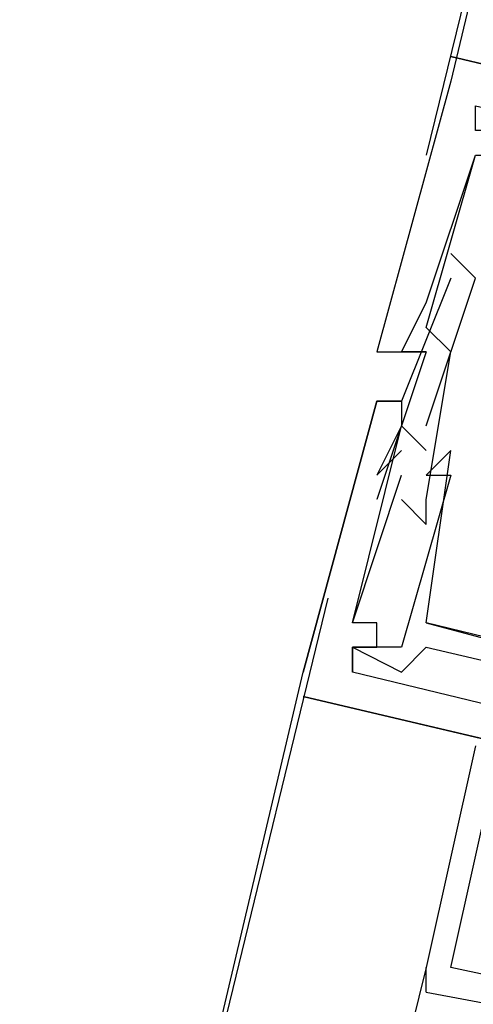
# Model space of a CAD drawing. Header units: feet. Extents: x -79 to 198, y -22 to 181.
# Tile 275 of 318: x 121.407 to 121.652, y 136.984 to 137.518. Entities that reach past the tile are written whole.
import ezdxf

# ---------------------------------------------------------------- set-up
doc = ezdxf.new("R2010")
doc.units = ezdxf.units.FT
doc.layers.add('A-LINEA', color=7, linetype='CONTINUOUS')

msp = doc.modelspace()

# ---------------------------------------------------------------- linework, layer by layer
at = {"layer": 'A-LINEA'}
for p, q in [((123.2267, 144.1511), (121.64, 137.4844)), ((121.7467, 137.9378), (121.6267, 137.4444)), ((122.32, 137.3378), (121.64, 137.4978)), ((121.64, 137.4978), (121.64, 137.4978)), ((122.32, 137.3378), (121.64, 137.4978)), ((121.64, 137.4978), (121.64, 137.4978)), ((122.32, 137.3378), (121.64, 137.4978)), ((121.64, 137.4978), (121.64, 137.4978)), ((121.64, 137.4978), (122.32, 137.3378)), ((121.64, 137.4978), (121.64, 137.4978)), ((121.64, 137.4978), (122.32, 137.3378)), ((121.64, 137.4978), (121.64, 137.4978)), ((121.64, 137.4978), (122.32, 137.3378)), ((121.64, 137.4978), (121.64, 137.4978)), ((121.64, 137.4844), (121.64, 137.4844)), ((121.64, 137.4844), (121.64, 137.4844)), ((121.64, 137.4844), (121.64, 137.4844)), ((121.64, 137.4844), (121.64, 137.4844)), ((121.64, 137.4844), (121.64, 137.4844)), ((121.64, 137.4844), (121.64, 137.4844)), ((121.64, 137.3911), (121.64, 137.3911)), ((121.64, 137.3911), (121.64, 137.3911)), ((121.64, 137.3911), (121.64, 137.3911)), ((121.64, 137.3778), (121.64, 137.3778)), ((121.64, 137.3778), (121.64, 137.3778)), ((121.64, 137.3778), (121.64, 137.3778)), ((121.6267, 137.3644), (121.6267, 137.3644)), ((121.6267, 137.3644), (121.6267, 137.3644)), ((121.6267, 137.3644), (121.6267, 137.3644)), ((121.6267, 137.3511), (121.6267, 137.3511)), ((121.6267, 137.3511), (121.6267, 137.3511)), ((121.6267, 137.3511), (121.6267, 137.3511)), ((121.6, 137.3378), (121.6, 137.3378)), ((121.6, 137.3378), (121.6, 137.3378)), ((121.6, 137.3378), (121.6, 137.3378)), ((121.6, 137.3378), (121.6, 137.3378)), ((121.6, 137.3378), (121.6, 137.3378)), ((121.6, 137.3378), (121.6, 137.3378)), ((121.6133, 137.3378), (121.6133, 137.3378)), ((121.6133, 137.3378), (121.6133, 137.3378)), ((121.6133, 137.3378), (121.6133, 137.3378)), ((121.6267, 137.3378), (121.6267, 137.3378)), ((121.6267, 137.3378), (121.6267, 137.3378)), ((121.6267, 137.3378), (121.6267, 137.3378)), ((121.6267, 137.3378), (121.6267, 137.3378)), ((121.6267, 137.3378), (121.6267, 137.3378)), ((121.6267, 137.3378), (121.6267, 137.3378)), ((121.64, 137.3378), (121.64, 137.3378)), ((121.64, 137.3378), (121.64, 137.3378)), ((121.64, 137.3378), (121.64, 137.3378)), ((121.6, 137.3111), (121.6, 137.3111)), ((121.6, 137.3111), (121.6, 137.3111)), ((121.6, 137.3111), (121.6, 137.3111)), ((121.6, 137.3111), (121.6, 137.3111)), ((121.6, 137.3111), (121.6, 137.3111)), ((121.6, 137.3111), (121.6, 137.3111)), ((121.6, 137.3111), (121.6, 137.3111)), ((121.6, 137.3111), (121.6, 137.3111)), ((121.6, 137.3111), (121.6, 137.3111)), ((121.6133, 137.3111), (121.6133, 137.3111)), ((121.6133, 137.3111), (121.6133, 137.3111)), ((121.6133, 137.3111), (121.6133, 137.3111)), ((121.6133, 137.3111), (121.6133, 137.3111)), ((121.6133, 137.3111), (121.6133, 137.3111)), ((121.6133, 137.3111), (121.6133, 137.3111)), ((121.6133, 137.3111), (121.6133, 137.3111)), ((121.6133, 137.3111), (121.6133, 137.3111)), ((121.6133, 137.3111), (121.6133, 137.3111)), ((121.6133, 137.2978), (121.6133, 137.2978)), ((121.6133, 137.2978), (121.6133, 137.2978)), ((121.6133, 137.2978), (121.6133, 137.2978)), ((121.6133, 137.2978), (121.6133, 137.2978)), ((121.6133, 137.2978), (121.6133, 137.2978)), ((121.6133, 137.2978), (121.6133, 137.2978)), ((121.6133, 137.2978), (121.6133, 137.2978)), ((121.6133, 137.2978), (121.6133, 137.2978)), ((121.6133, 137.2978), (121.6133, 137.2978)), ((121.6267, 137.2978), (121.6267, 137.2978)), ((121.6267, 137.2978), (121.6267, 137.2978)), ((121.6267, 137.2978), (121.6267, 137.2978)), ((121.6133, 137.2844), (121.6133, 137.2844)), ((121.6133, 137.2844), (121.6133, 137.2844)), ((121.6133, 137.2844), (121.6133, 137.2844)), ((121.6133, 137.2844), (121.6133, 137.2844)), ((121.6133, 137.2844), (121.6133, 137.2844)), ((121.6133, 137.2844), (121.6133, 137.2844)), ((121.6267, 137.2844), (121.6267, 137.2844)), ((121.6267, 137.2844), (121.6267, 137.2844)), ((121.6267, 137.2844), (121.6267, 137.2844)), ((121.64, 137.2844), (121.64, 137.2844)), ((121.64, 137.2844), (121.64, 137.2844)), ((121.64, 137.2844), (121.64, 137.2844)), ((121.64, 137.2844), (121.64, 137.2844)), ((121.64, 137.2844), (121.64, 137.2844)), ((121.64, 137.2844), (121.64, 137.2844)), ((121.6, 137.2711), (121.6, 137.2711)), ((121.6, 137.2711), (121.6, 137.2711)), ((121.6, 137.2711), (121.6, 137.2711)), ((121.6, 137.2711), (121.6, 137.2711)), ((121.6, 137.2711), (121.6, 137.2711)), ((121.6, 137.2711), (121.6, 137.2711)), ((121.6133, 137.2711), (121.6133, 137.2711)), ((121.6133, 137.2711), (121.6133, 137.2711)), ((121.6133, 137.2711), (121.6133, 137.2711)), ((121.6133, 137.2711), (121.6133, 137.2711)), ((121.6133, 137.2711), (121.6133, 137.2711)), ((121.6133, 137.2711), (121.6133, 137.2711)), ((121.6267, 137.2711), (121.6267, 137.2711)), ((121.6267, 137.2711), (121.6267, 137.2711)), ((121.6267, 137.2711), (121.6267, 137.2711)), ((121.6267, 137.2711), (121.6267, 137.2711)), ((121.6267, 137.2711), (121.6267, 137.2711)), ((121.6267, 137.2711), (121.6267, 137.2711)), ((121.64, 137.2711), (121.64, 137.2711)), ((121.64, 137.2711), (121.64, 137.2711)), ((121.64, 137.2711), (121.64, 137.2711)), ((121.64, 137.2711), (121.64, 137.2711)), ((121.64, 137.2711), (121.64, 137.2711)), ((121.64, 137.2711), (121.64, 137.2711)), ((121.6, 137.2578), (121.6, 137.2578)), ((121.6, 137.2578), (121.6, 137.2578)), ((121.6, 137.2578), (121.6, 137.2578)), ((121.6133, 137.2578), (121.6133, 137.2578)), ((121.6133, 137.2578), (121.6133, 137.2578)), ((121.6133, 137.2578), (121.6133, 137.2578)), ((121.6267, 137.2578), (121.6267, 137.2578)), ((121.6267, 137.2578), (121.6267, 137.2578)), ((121.6267, 137.2578), (121.6267, 137.2578)), ((121.6267, 137.2444), (121.6267, 137.2444)), ((121.6267, 137.2444), (121.6267, 137.2444)), ((121.6267, 137.2444), (121.6267, 137.2444)), ((121.5733, 137.2044), (121.4533, 136.7111)), ((121.5867, 137.1911), (121.5867, 137.1911)), ((121.5867, 137.1911), (121.5867, 137.1911)), ((121.5867, 137.1911), (121.5867, 137.1911)), ((121.5867, 137.1911), (121.5867, 137.1911)), ((121.5867, 137.1911), (121.5867, 137.1911)), ((121.5867, 137.1911), (121.5867, 137.1911)), ((121.5867, 137.1911), (121.5867, 137.1911)), ((121.5867, 137.1911), (121.5867, 137.1911)), ((121.5867, 137.1911), (121.5867, 137.1911)), ((121.6, 137.1911), (121.6, 137.1911)), ((121.6, 137.1911), (121.6, 137.1911)), ((121.6, 137.1911), (121.6, 137.1911)), ((121.6, 137.1911), (121.6, 137.1911)), ((121.6, 137.1911), (121.6, 137.1911)), ((121.6, 137.1911), (121.6, 137.1911)), ((121.6, 137.1911), (121.6, 137.1911)), ((121.6, 137.1911), (121.6, 137.1911)), ((121.6, 137.1911), (121.6, 137.1911)), ((121.6267, 137.1911), (121.6267, 137.1911)), ((121.6267, 137.1911), (121.6267, 137.1911)), ((121.6267, 137.1911), (121.6267, 137.1911)), ((121.6267, 137.1911), (121.6267, 137.1911)), ((121.6267, 137.1911), (121.6267, 137.1911)), ((121.6267, 137.1911), (121.6267, 137.1911)), ((121.6267, 137.1911), (121.6267, 137.1911)), ((121.6267, 137.1911), (121.6267, 137.1911)), ((121.6267, 137.1911), (121.6267, 137.1911)), ((121.5867, 137.1778), (121.5867, 137.1778)), ((121.5867, 137.1778), (121.5867, 137.1778)), ((121.5867, 137.1778), (121.5867, 137.1778)), ((121.5867, 137.1778), (121.5867, 137.1778)), ((121.5867, 137.1778), (121.5867, 137.1778)), ((121.5867, 137.1778), (121.5867, 137.1778)), ((121.5867, 137.1778), (121.5867, 137.1778)), ((121.5867, 137.1778), (121.5867, 137.1778)), ((121.5867, 137.1778), (121.5867, 137.1778)), ((121.5867, 137.1778), (121.5867, 137.1778)), ((121.5867, 137.1778), (121.5867, 137.1778)), ((121.5867, 137.1778), (121.5867, 137.1778)), ((121.5867, 137.1778), (121.5867, 137.1778)), ((121.5867, 137.1778), (121.5867, 137.1778)), ((121.5867, 137.1778), (121.5867, 137.1778)), ((121.5867, 137.1778), (121.5867, 137.1778)), ((121.5867, 137.1778), (121.5867, 137.1778)), ((121.5867, 137.1778), (121.5867, 137.1778)), ((121.5867, 137.1778), (121.5867, 137.1778)), ((121.5867, 137.1778), (121.5867, 137.1778)), ((121.5867, 137.1778), (121.5867, 137.1778)), ((121.6, 137.1778), (121.6, 137.1778)), ((121.6, 137.1778), (121.6, 137.1778)), ((121.6, 137.1778), (121.6, 137.1778)), ((121.6, 137.1778), (121.6, 137.1778)), ((121.6, 137.1778), (121.6, 137.1778)), ((121.6, 137.1778), (121.6, 137.1778)), ((121.6, 137.1778), (121.6, 137.1778)), ((121.6, 137.1778), (121.6, 137.1778)), ((121.6, 137.1778), (121.6, 137.1778)), ((121.6133, 137.1778), (121.6133, 137.1778)), ((121.6133, 137.1778), (121.6133, 137.1778)), ((121.6133, 137.1778), (121.6133, 137.1778)), ((121.6133, 137.1778), (121.6133, 137.1778)), ((121.6133, 137.1778), (121.6133, 137.1778)), ((121.6133, 137.1778), (121.6133, 137.1778)), ((121.6267, 137.1778), (121.6267, 137.1778)), ((121.6267, 137.1778), (121.6267, 137.1778)), ((121.6267, 137.1778), (121.6267, 137.1778)), ((121.6267, 137.1778), (121.6267, 137.1778)), ((121.6267, 137.1778), (121.6267, 137.1778)), ((121.6267, 137.1778), (121.6267, 137.1778)), ((119.9867, 130.4844), (121.56, 137.1644)), ((121.56, 137.1644), (121.56, 137.1644)), ((121.56, 137.1644), (121.56, 137.1644)), ((121.56, 137.1644), (121.56, 137.1644)), ((121.56, 137.1644), (121.56, 137.1644)), ((121.56, 137.1644), (121.56, 137.1644)), ((121.56, 137.1644), (121.56, 137.1644)), ((121.56, 137.1644), (121.56, 137.1644)), ((121.56, 137.1644), (121.56, 137.1644)), ((121.56, 137.1644), (121.56, 137.1644)), ((121.5867, 137.1644), (121.5867, 137.1644)), ((121.5867, 137.1644), (121.5867, 137.1644)), ((121.5867, 137.1644), (121.5867, 137.1644)), ((121.5867, 137.1644), (121.5867, 137.1644)), ((121.5867, 137.1644), (121.5867, 137.1644)), ((121.5867, 137.1644), (121.5867, 137.1644)), ((121.5867, 137.1644), (121.5867, 137.1644)), ((121.5867, 137.1644), (121.5867, 137.1644)), ((121.5867, 137.1644), (121.5867, 137.1644)), ((121.6133, 137.1644), (121.6133, 137.1644)), ((121.6133, 137.1644), (121.6133, 137.1644)), ((121.6133, 137.1644), (121.6133, 137.1644)), ((121.6133, 137.1644), (121.6133, 137.1644)), ((121.6133, 137.1644), (121.6133, 137.1644)), ((121.6133, 137.1644), (121.6133, 137.1644)), ((121.56, 137.1511), (122.24, 136.9911)), ((121.56, 137.1511), (121.56, 137.1511)), ((121.56, 137.1511), (122.24, 136.9911)), ((121.56, 137.1511), (121.56, 137.1511)), ((121.56, 137.1511), (122.24, 136.9911)), ((121.56, 137.1511), (121.56, 137.1511)), ((122.24, 136.9911), (121.56, 137.1511)), ((121.56, 137.1511), (121.56, 137.1511)), ((122.24, 136.9911), (121.56, 137.1511)), ((121.56, 137.1511), (121.56, 137.1511)), ((122.24, 136.9911), (121.56, 137.1511)), ((121.56, 137.1511), (121.56, 137.1511)), ((121.56, 137.1511), (121.56, 137.1511)), ((121.56, 137.1511), (121.56, 137.1511)), ((121.56, 137.1511), (121.56, 137.1511)), ((121.6533, 137.1244), (121.6267, 137.0044)), ((121.6533, 137.1244), (121.6267, 137.0044)), ((121.6533, 137.1244), (121.6267, 137.0044)), ((121.6267, 137.0044), (121.6, 136.8978)), ((121.6267, 136.9911), (121.6267, 137.0044)), ((121.6267, 137.0044), (121.6267, 137.0044)), ((121.6267, 136.9911), (121.6267, 137.0044)), ((121.6267, 137.0044), (121.6267, 137.0044)), ((121.6267, 136.9911), (121.6267, 137.0044)), ((121.6267, 137.0044), (121.6267, 137.0044)), ((121.64, 137.0044), (121.64, 137.0044)), ((121.64, 137.0044), (121.64, 137.0044)), ((121.64, 137.0044), (121.64, 137.0044)), ((121.6267, 136.9911), (121.6267, 136.9911)), ((121.6267, 136.9911), (121.6267, 136.9911)), ((121.6267, 136.9911), (121.6267, 136.9911))]:
    msp.add_line(p, q, dxfattribs=at)
for points in [[(121.64, 137.4844), (121.6, 137.3378), (121.6267, 137.3378), (121.6, 137.2578)], [(121.64, 137.4844), (121.6, 137.3378), (121.6267, 137.3378), (121.6, 137.2578)], [(121.64, 137.4844), (121.6, 137.3378), (121.6267, 137.3378), (121.6, 137.2578)], [(121.64, 137.4844), (121.6, 137.3378), (121.6267, 137.3378), (121.6133, 137.3378), (121.6267, 137.3644), (121.6533, 137.4444), (121.6667, 137.4444), (121.6667, 137.4578), (121.6533, 137.4578), (121.6533, 137.4711)], [(121.64, 137.4844), (121.6, 137.3378), (121.6267, 137.3378), (121.6133, 137.3378), (121.6267, 137.3644), (121.6533, 137.4444), (121.6667, 137.4444), (121.6667, 137.4578), (121.6533, 137.4578), (121.6533, 137.4711)], [(121.64, 137.4844), (121.6, 137.3378), (121.6267, 137.3378), (121.6133, 137.3378), (121.6267, 137.3644), (121.6533, 137.4444), (121.6667, 137.4444), (121.6667, 137.4578), (121.6533, 137.4578), (121.6533, 137.4711)], [(121.6133, 137.2578), (121.6267, 137.2444), (121.6267, 137.2578), (121.64, 137.3378), (121.6267, 137.3511), (121.6533, 137.4444), (121.6667, 137.4444), (121.6667, 137.4578), (121.6533, 137.4578), (121.6533, 137.4711), (122.1067, 137.3644), (122.1067, 137.3511), (122.0933, 137.3511), (122.1067, 137.3378), (122.12, 137.3644), (122.2, 137.3511), (122.1467, 137.1378), (122.1467, 137.1244), (122.16, 137.1244), (122.16, 137.1378)], [(121.6133, 137.2578), (121.6267, 137.2444), (121.6267, 137.2578), (121.64, 137.3378), (121.6267, 137.3511), (121.6533, 137.4444), (121.6667, 137.4444), (121.6667, 137.4578), (121.6533, 137.4578), (121.6533, 137.4711), (122.1067, 137.3644), (122.1067, 137.3511), (122.0933, 137.3511), (122.1067, 137.3378), (122.12, 137.3644), (122.2, 137.3511), (122.1467, 137.1378), (122.1467, 137.1244), (122.16, 137.1244), (122.16, 137.1378)], [(121.6133, 137.2578), (121.6267, 137.2444), (121.6267, 137.2578), (121.64, 137.3378), (121.6267, 137.3511), (121.6533, 137.4444), (121.6667, 137.4444), (121.6667, 137.4578), (121.6533, 137.4578), (121.6533, 137.4711), (122.1067, 137.3644), (122.1067, 137.3511), (122.0933, 137.3511), (122.1067, 137.3378), (122.12, 137.3644), (122.2, 137.3511), (122.1467, 137.1378), (122.1467, 137.1244), (122.16, 137.1244), (122.16, 137.1378)], [(121.6267, 137.2978), (121.6533, 137.3778), (121.64, 137.3911)], [(121.6267, 137.2978), (121.6533, 137.3778), (121.64, 137.3911)], [(121.6267, 137.2978), (121.6533, 137.3778), (121.64, 137.3911)], [(121.64, 137.3778), (121.6133, 137.3111), (121.6, 137.3111), (121.56, 137.1644)], [(121.64, 137.3778), (121.6133, 137.3111), (121.6, 137.3111), (121.56, 137.1644)], [(121.64, 137.3778), (121.6133, 137.3111), (121.6, 137.3111), (121.56, 137.1644)], [(121.56, 137.1644), (121.6, 137.3111), (121.6133, 137.3111), (121.6133, 137.2978), (121.6, 137.2711), (121.6133, 137.2844)], [(121.56, 137.1644), (121.6, 137.3111), (121.6133, 137.3111), (121.6133, 137.2978), (121.6, 137.2711), (121.6133, 137.2844)], [(121.56, 137.1644), (121.6, 137.3111), (121.6133, 137.3111), (121.6133, 137.2978), (121.6, 137.2711), (121.6133, 137.2844)], [(121.56, 137.1644), (121.6, 137.3111), (121.6133, 137.3111), (121.6133, 137.2978), (121.6, 137.2711), (121.6133, 137.2844)], [(121.56, 137.1644), (121.6, 137.3111), (121.6133, 137.3111), (121.6133, 137.2978), (121.6, 137.2711), (121.6133, 137.2844)], [(121.56, 137.1644), (121.6, 137.3111), (121.6133, 137.3111), (121.6133, 137.2978), (121.6, 137.2711), (121.6133, 137.2844)], [(122.0267, 137.0578), (121.5867, 137.1644), (121.5867, 137.1778), (121.6, 137.1778), (121.6, 137.1911), (121.5867, 137.1911), (121.6133, 137.2978), (121.6267, 137.2844)], [(122.0267, 137.0578), (121.5867, 137.1644), (121.5867, 137.1778), (121.6, 137.1778), (121.6, 137.1911), (121.5867, 137.1911), (121.6133, 137.2978), (121.6267, 137.2844)], [(122.0267, 137.0578), (121.5867, 137.1644), (121.5867, 137.1778), (121.6, 137.1778), (121.6, 137.1911), (121.5867, 137.1911), (121.6133, 137.2978), (121.6267, 137.2844)], [(122.12, 137.0578), (122.12, 137.0578), (122.12, 137.0444), (122.1333, 137.0711), (122.1467, 137.1511), (122.1467, 137.1644), (122.1467, 137.1644), (122.12, 137.0711), (121.6267, 137.1911), (121.64, 137.2844), (121.6267, 137.2711), (121.64, 137.2711), (121.6133, 137.1778), (121.5867, 137.1778), (121.5867, 137.1644), (121.5867, 137.1778), (121.6133, 137.1644), (121.6267, 137.1778), (122.0267, 137.0844), (122.0267, 137.0711), (122.04, 137.0711), (122.0267, 137.0711), (122.0267, 137.0844), (122.12, 137.0711)], [(122.12, 137.0578), (122.12, 137.0578), (122.12, 137.0444), (122.1333, 137.0711), (122.1467, 137.1511), (122.1467, 137.1644), (122.1467, 137.1644), (122.12, 137.0711), (121.6267, 137.1911), (121.64, 137.2844), (121.6267, 137.2711), (121.64, 137.2711), (121.6133, 137.1778), (121.5867, 137.1778), (121.5867, 137.1644), (121.5867, 137.1778), (121.6133, 137.1644), (121.6267, 137.1778), (122.0267, 137.0844), (122.0267, 137.0711), (122.04, 137.0711), (122.0267, 137.0711), (122.0267, 137.0844), (122.12, 137.0711)], [(122.12, 137.0578), (122.12, 137.0578), (122.12, 137.0444), (122.1333, 137.0711), (122.1467, 137.1511), (122.1467, 137.1644), (122.1467, 137.1644), (122.12, 137.0711), (121.6267, 137.1911), (121.64, 137.2844), (121.6267, 137.2711), (121.64, 137.2711), (121.6133, 137.1778), (121.5867, 137.1778), (121.5867, 137.1644), (121.5867, 137.1778), (121.6133, 137.1644), (121.6267, 137.1778), (122.0267, 137.0844), (122.0267, 137.0711), (122.04, 137.0711), (122.0267, 137.0711), (122.0267, 137.0844), (122.12, 137.0711)], [(122.12, 137.0578), (122.12, 137.0444), (122.1333, 137.0711), (122.1467, 137.1511), (122.1467, 137.1644), (122.1467, 137.1644), (122.12, 137.0711), (121.6267, 137.1911), (121.64, 137.2844), (121.6267, 137.2711), (121.64, 137.2711), (121.6133, 137.1778), (121.5867, 137.1778), (121.5867, 137.1644), (121.5867, 137.1778), (121.6133, 137.1644), (121.6267, 137.1778)], [(122.12, 137.0578), (122.12, 137.0444), (122.1333, 137.0711), (122.1467, 137.1511), (122.1467, 137.1644), (122.1467, 137.1644), (122.12, 137.0711), (121.6267, 137.1911), (121.64, 137.2844), (121.6267, 137.2711), (121.64, 137.2711), (121.6133, 137.1778), (121.5867, 137.1778), (121.5867, 137.1644), (121.5867, 137.1778), (121.6133, 137.1644), (121.6267, 137.1778)], [(122.12, 137.0578), (122.12, 137.0444), (122.1333, 137.0711), (122.1467, 137.1511), (122.1467, 137.1644), (122.1467, 137.1644), (122.12, 137.0711), (121.6267, 137.1911), (121.64, 137.2844), (121.6267, 137.2711), (121.64, 137.2711), (121.6133, 137.1778), (121.5867, 137.1778), (121.5867, 137.1644), (121.5867, 137.1778), (121.6133, 137.1644), (121.6267, 137.1778)], [(121.5867, 137.1644), (121.5867, 137.1778), (121.6, 137.1778), (121.6, 137.1911), (121.5867, 137.1911), (121.6133, 137.2711)], [(121.5867, 137.1644), (121.5867, 137.1778), (121.6, 137.1778), (121.6, 137.1911), (121.5867, 137.1911), (121.6133, 137.2711)], [(121.5867, 137.1644), (121.5867, 137.1778), (121.6, 137.1778), (121.6, 137.1911), (121.5867, 137.1911), (121.6133, 137.2711)], [(121.5867, 137.1644), (121.5867, 137.1778), (121.6, 137.1778), (121.6, 137.1911), (121.5867, 137.1911), (121.6133, 137.2711)], [(121.5867, 137.1644), (121.5867, 137.1778), (121.6, 137.1778), (121.6, 137.1911), (121.5867, 137.1911), (121.6133, 137.2711)], [(121.5867, 137.1644), (121.5867, 137.1778), (121.6, 137.1778), (121.6, 137.1911), (121.5867, 137.1911), (121.6133, 137.2711)], [(121.6267, 137.1911), (122.0267, 137.0844), (122.0267, 137.0711)], [(121.6267, 137.1911), (122.0267, 137.0844), (122.0267, 137.0711)], [(121.6267, 137.1911), (122.0267, 137.0844), (122.0267, 137.0711)], [(122.0267, 137.0711), (122.04, 137.0711), (122.0267, 137.0578), (121.5867, 137.1644)], [(122.0267, 137.0711), (122.04, 137.0711), (122.0267, 137.0578), (121.5867, 137.1644)], [(122.0267, 137.0711), (122.04, 137.0711), (122.0267, 137.0578), (121.5867, 137.1644)], [(122.04, 137.0844), (122.0267, 137.0844), (122.0267, 137.0711), (122.04, 137.0711), (122.0267, 137.0578), (121.5867, 137.1644)], [(122.04, 137.0844), (122.0267, 137.0844), (122.0267, 137.0711), (122.04, 137.0711), (122.0267, 137.0578), (121.5867, 137.1644)], [(122.04, 137.0844), (122.0267, 137.0844), (122.0267, 137.0711), (122.04, 137.0711), (122.0267, 137.0578), (121.5867, 137.1644)], [(121.56, 137.1511), (122.24, 136.9911), (122.24, 137.0044), (122.2267, 137.0044)], [(121.56, 137.1511), (122.24, 136.9911), (122.24, 137.0044), (122.2267, 137.0044)], [(121.56, 137.1511), (122.24, 136.9911), (122.24, 137.0044), (122.2267, 137.0044)], [(121.8267, 136.9778), (121.8267, 136.9644), (121.64, 137.0044), (121.6667, 137.1244), (121.7333, 137.1111), (121.7333, 137.0978)], [(121.8267, 136.9778), (121.8267, 136.9644), (121.64, 137.0044), (121.6667, 137.1244), (121.7333, 137.1111), (121.7333, 137.0978)], [(121.8267, 136.9778), (121.8267, 136.9644), (121.64, 137.0044), (121.6667, 137.1244), (121.7333, 137.1111), (121.7333, 137.0978)], [(121.6267, 136.9911), (121.84, 136.9511)], [(121.6267, 136.9911), (121.84, 136.9511)], [(121.6267, 136.9911), (121.84, 136.9511)]]:
    msp.add_lwpolyline(points, dxfattribs=at)

doc.saveas('drawing.dxf')
